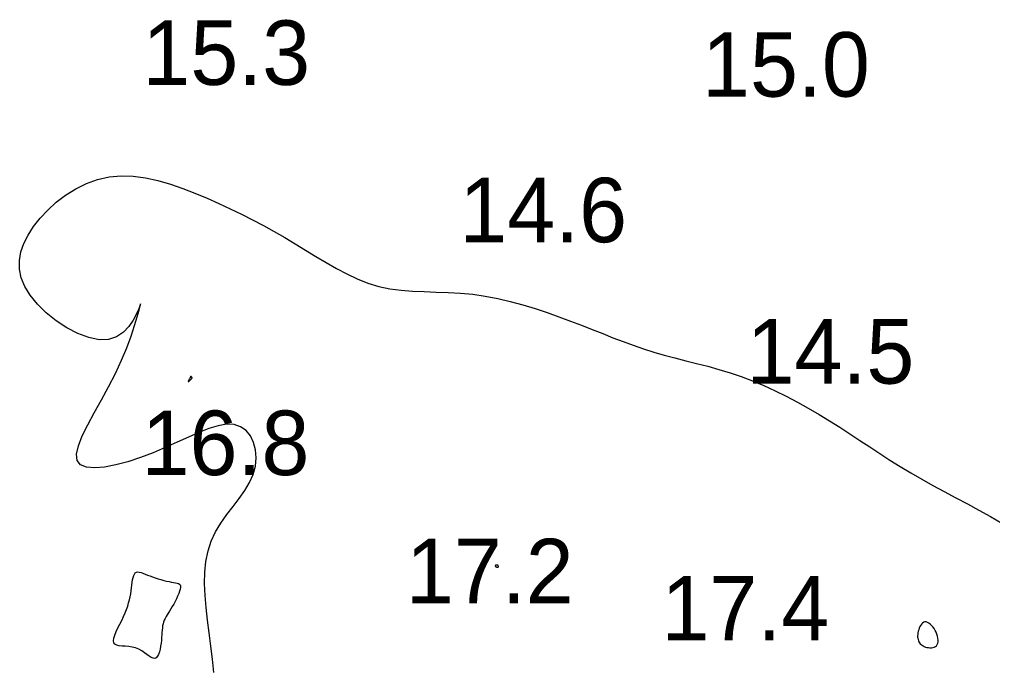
# Model space of a CAD drawing. Extents: x 3040093 to 3056816, y 408076 to 509144.
# Drawn here: x 3046192.1 to 3046267.6, y 434564.8 to 434615.1 of the extents above; entities that cross this region are included whole.
import ezdxf

# ---------------------------------------------------------------- set-up
doc = ezdxf.new("R2010")
doc.units = 0
doc.layers.add('V-CHAN-CONT-EL17', color=7, linetype='Continuous')
doc.layers.add('V-TOPO-SOUN-0610', color=7, linetype='Continuous')

msp = doc.modelspace()

# ---------------------------------------------------------------- linework, layer by layer
at = {"layer": 'V-CHAN-CONT-EL17'}
msp.add_lwpolyline([(3046207.164, 434564.449), (3046207.052, 434565.472), (3046206.925, 434566.496), (3046206.795, 434567.512), (3046206.671, 434568.507), (3046206.565, 434569.479), (3046206.489, 434570.424), (3046206.454, 434571.338), (3046206.472, 434572.219), (3046206.555, 434573.064), (3046206.715, 434573.869), (3046206.963, 434574.631), (3046207.304, 434575.35), (3046207.718, 434576.032), (3046208.178, 434576.684), (3046208.657, 434577.315), (3046209.127, 434577.933), (3046209.562, 434578.547), (3046209.933, 434579.165), (3046210.215, 434579.795), (3046210.385, 434580.44), (3046210.444, 434581.083), (3046210.395, 434581.703), (3046210.245, 434582.277), (3046209.999, 434582.782), (3046209.661, 434583.198), (3046209.237, 434583.502), (3046208.733, 434583.672), (3046208.152, 434583.693), (3046207.502, 434583.582), (3046206.787, 434583.363), (3046206.014, 434583.059), (3046205.188, 434582.695), (3046204.315, 434582.294), (3046203.4, 434581.881), (3046202.45, 434581.478), (3046201.475, 434581.109), (3046200.503, 434580.791), (3046199.566, 434580.542), (3046198.698, 434580.376), (3046197.93, 434580.312), (3046197.296, 434580.364), (3046196.829, 434580.551), (3046196.561, 434580.888), (3046196.513, 434581.385), (3046196.659, 434582.026), (3046196.963, 434582.789), (3046197.386, 434583.65), (3046197.892, 434584.588), (3046198.443, 434585.58), (3046199.003, 434586.603), (3046199.533, 434587.635), (3046200.002, 434588.652), (3046200.406, 434589.627), (3046200.745, 434590.532), (3046201.019, 434591.338), (3046201.23, 434592.018), (3046201.378, 434592.543), (3046201.464, 434592.886), (3046201.488, 434593.017), (3046201.451, 434592.924), (3046201.347, 434592.647), (3046201.17, 434592.242), (3046200.916, 434591.766), (3046200.577, 434591.273), (3046200.149, 434590.82), (3046199.625, 434590.462), (3046198.999, 434590.255), (3046198.273, 434590.241), (3046197.472, 434590.407), (3046196.628, 434590.727), (3046195.775, 434591.173), (3046194.945, 434591.719), (3046194.171, 434592.338), (3046193.486, 434593.003), (3046192.921, 434593.689), (3046192.504, 434594.371), (3046192.231, 434595.048), (3046192.096, 434595.72), (3046192.09, 434596.386), (3046192.203, 434597.048), (3046192.429, 434597.707), (3046192.758, 434598.364), (3046193.182, 434599.018), (3046193.693, 434599.668), (3046194.284, 434600.301), (3046194.945, 434600.902), (3046195.67, 434601.455), (3046196.45, 434601.943), (3046197.278, 434602.352), (3046198.146, 434602.666), (3046199.045, 434602.869), (3046199.97, 434602.95), (3046200.912, 434602.919), (3046201.868, 434602.792), (3046202.83, 434602.582), (3046203.794, 434602.304), (3046204.753, 434601.973), (3046205.703, 434601.604), (3046206.636, 434601.211), (3046207.549, 434600.808), (3046208.442, 434600.394), (3046209.317, 434599.971), (3046210.176, 434599.538), (3046211.02, 434599.094), (3046211.851, 434598.638), (3046212.671, 434598.171), (3046213.481, 434597.692), (3046214.283, 434597.201), (3046215.081, 434596.71), (3046215.878, 434596.228), (3046216.677, 434595.769), (3046217.481, 434595.343), (3046218.294, 434594.963), (3046219.119, 434594.639), (3046219.959, 434594.383), (3046220.816, 434594.203), (3046221.691, 434594.085), (3046222.582, 434594.014), (3046223.489, 434593.973), (3046224.41, 434593.944), (3046225.344, 434593.912), (3046226.291, 434593.859), (3046227.249, 434593.768), (3046228.216, 434593.627), (3046229.188, 434593.439), (3046230.16, 434593.21), (3046231.126, 434592.948), (3046232.081, 434592.658), (3046233.019, 434592.348), (3046233.936, 434592.025), (3046234.825, 434591.695), (3046235.684, 434591.365), (3046236.516, 434591.038), (3046237.328, 434590.716), (3046238.125, 434590.402), (3046238.913, 434590.1), (3046239.699, 434589.811), (3046240.488, 434589.539), (3046241.286, 434589.285), (3046242.099, 434589.052), (3046242.925, 434588.834), (3046243.763, 434588.621), (3046244.611, 434588.407), (3046245.469, 434588.185), (3046246.333, 434587.946), (3046247.203, 434587.682), (3046248.078, 434587.387), (3046248.954, 434587.054), (3046249.829, 434586.685), (3046250.702, 434586.285), (3046251.568, 434585.858), (3046252.426, 434585.408), (3046253.272, 434584.938), (3046254.104, 434584.454), (3046254.919, 434583.96), (3046255.715, 434583.458), (3046256.497, 434582.952), (3046257.271, 434582.443), (3046258.042, 434581.933), (3046258.817, 434581.424), (3046259.601, 434580.917), (3046260.401, 434580.416), (3046261.222, 434579.92), (3046262.068, 434579.432), (3046262.935, 434578.95), (3046263.819, 434578.471), (3046264.713, 434577.992), (3046265.612, 434577.512), (3046266.511, 434577.026), (3046267.404, 434576.534), (3046268.286, 434576.032)], dxfattribs=at)
for points in [[(3046205.196, 434586.998), (3046205.217, 434587.011), (3046205.245, 434587.033), (3046205.277, 434587.061), (3046205.312, 434587.093), (3046205.346, 434587.127), (3046205.379, 434587.161), (3046205.408, 434587.191), (3046205.431, 434587.216), (3046205.449, 434587.236), (3046205.462, 434587.252), (3046205.47, 434587.265), (3046205.475, 434587.276), (3046205.477, 434587.285), (3046205.477, 434587.293), (3046205.474, 434587.302), (3046205.471, 434587.31), (3046205.466, 434587.32), (3046205.46, 434587.33), (3046205.454, 434587.34), (3046205.447, 434587.35), (3046205.44, 434587.359), (3046205.433, 434587.369), (3046205.426, 434587.378), (3046205.419, 434587.386), (3046205.412, 434587.393), (3046205.406, 434587.399), (3046205.399, 434587.404), (3046205.394, 434587.407), (3046205.388, 434587.408), (3046205.383, 434587.408), (3046205.378, 434587.405), (3046205.373, 434587.401), (3046205.368, 434587.393), (3046205.363, 434587.382), (3046205.356, 434587.368), (3046205.347, 434587.35), (3046205.336, 434587.327), (3046205.322, 434587.299), (3046205.305, 434587.265), (3046205.284, 434587.226), (3046205.261, 434587.184), (3046205.238, 434587.141), (3046205.217, 434587.099), (3046205.199, 434587.062), (3046205.186, 434587.03), (3046205.18, 434587.008), (3046205.183, 434586.996)], [(3046229.031, 434572.655), (3046229.043, 434572.647), (3046229.057, 434572.64), (3046229.071, 434572.634), (3046229.087, 434572.629), (3046229.102, 434572.625), (3046229.118, 434572.621), (3046229.134, 434572.618), (3046229.149, 434572.615), (3046229.164, 434572.612), (3046229.179, 434572.611), (3046229.192, 434572.611), (3046229.204, 434572.613), (3046229.214, 434572.616), (3046229.222, 434572.622), (3046229.229, 434572.631), (3046229.233, 434572.642), (3046229.235, 434572.656), (3046229.235, 434572.671), (3046229.233, 434572.687), (3046229.229, 434572.703), (3046229.224, 434572.718), (3046229.217, 434572.732), (3046229.21, 434572.744), (3046229.2, 434572.752), (3046229.19, 434572.759), (3046229.179, 434572.763), (3046229.167, 434572.765), (3046229.154, 434572.766), (3046229.14, 434572.766), (3046229.125, 434572.766), (3046229.11, 434572.766), (3046229.094, 434572.766), (3046229.078, 434572.766), (3046229.062, 434572.766), (3046229.047, 434572.765), (3046229.033, 434572.763), (3046229.02, 434572.761), (3046229.009, 434572.756), (3046229.001, 434572.75), (3046228.995, 434572.742), (3046228.992, 434572.733), (3046228.991, 434572.722), (3046228.993, 434572.71), (3046228.997, 434572.698), (3046229.003, 434572.686), (3046229.01, 434572.675), (3046229.02, 434572.664)], [(3046199.378, 434566.906), (3046199.409, 434567.109), (3046199.485, 434567.347), (3046199.596, 434567.613), (3046199.73, 434567.897), (3046199.877, 434568.192), (3046200.026, 434568.49), (3046200.167, 434568.783), (3046200.29, 434569.064), (3046200.396, 434569.332), (3046200.485, 434569.591), (3046200.56, 434569.841), (3046200.623, 434570.083), (3046200.675, 434570.319), (3046200.718, 434570.551), (3046200.754, 434570.78), (3046200.784, 434571.007), (3046200.812, 434571.228), (3046200.84, 434571.438), (3046200.87, 434571.633), (3046200.906, 434571.808), (3046200.951, 434571.959), (3046201.006, 434572.081), (3046201.076, 434572.169), (3046201.162, 434572.22), (3046201.264, 434572.238), (3046201.383, 434572.228), (3046201.517, 434572.194), (3046201.666, 434572.143), (3046201.83, 434572.078), (3046202.008, 434572.004), (3046202.201, 434571.928), (3046202.407, 434571.852), (3046202.622, 434571.779), (3046202.843, 434571.71), (3046203.064, 434571.646), (3046203.283, 434571.587), (3046203.495, 434571.534), (3046203.695, 434571.489), (3046203.88, 434571.452), (3046204.045, 434571.424), (3046204.19, 434571.4), (3046204.313, 434571.374), (3046204.414, 434571.343), (3046204.492, 434571.3), (3046204.546, 434571.24), (3046204.574, 434571.159), (3046204.577, 434571.05), (3046204.553, 434570.911), (3046204.507, 434570.746), (3046204.441, 434570.561), (3046204.359, 434570.362), (3046204.265, 434570.155), (3046204.162, 434569.947), (3046204.054, 434569.744), (3046203.945, 434569.551), (3046203.838, 434569.373), (3046203.735, 434569.21), (3046203.636, 434569.058), (3046203.544, 434568.914), (3046203.46, 434568.775), (3046203.384, 434568.638), (3046203.32, 434568.502), (3046203.266, 434568.361), (3046203.226, 434568.215), (3046203.196, 434568.062), (3046203.174, 434567.9), (3046203.158, 434567.729), (3046203.144, 434567.548), (3046203.132, 434567.357), (3046203.117, 434567.153), (3046203.098, 434566.936), (3046203.072, 434566.708), (3046203.038, 434566.475), (3046202.995, 434566.248), (3046202.94, 434566.037), (3046202.874, 434565.851), (3046202.794, 434565.7), (3046202.7, 434565.594), (3046202.59, 434565.543), (3046202.463, 434565.553), (3046202.318, 434565.614), (3046202.157, 434565.714), (3046201.979, 434565.841), (3046201.784, 434565.98), (3046201.571, 434566.119), (3046201.342, 434566.246), (3046201.095, 434566.347), (3046200.833, 434566.414), (3046200.565, 434566.453), (3046200.301, 434566.477), (3046200.05, 434566.495), (3046199.825, 434566.52), (3046199.635, 434566.563), (3046199.491, 434566.634), (3046199.403, 434566.746)], [(3046261.901, 434566.75), (3046261.958, 434566.678), (3046262.024, 434566.612), (3046262.098, 434566.553), (3046262.18, 434566.502), (3046262.27, 434566.457), (3046262.368, 434566.421), (3046262.474, 434566.392), (3046262.586, 434566.373), (3046262.702, 434566.363), (3046262.819, 434566.365), (3046262.931, 434566.381), (3046263.036, 434566.411), (3046263.131, 434566.457), (3046263.211, 434566.521), (3046263.273, 434566.604), (3046263.314, 434566.708), (3046263.335, 434566.828), (3046263.337, 434566.962), (3046263.321, 434567.107), (3046263.289, 434567.257), (3046263.242, 434567.411), (3046263.181, 434567.563), (3046263.108, 434567.712), (3046263.024, 434567.852), (3046262.932, 434567.981), (3046262.833, 434568.097), (3046262.73, 434568.196), (3046262.625, 434568.275), (3046262.52, 434568.331), (3046262.417, 434568.362), (3046262.319, 434568.365), (3046262.227, 434568.338), (3046262.143, 434568.283), (3046262.066, 434568.207), (3046261.997, 434568.112), (3046261.936, 434568.004), (3046261.883, 434567.887), (3046261.839, 434567.765), (3046261.804, 434567.643), (3046261.777, 434567.524), (3046261.761, 434567.41), (3046261.753, 434567.3), (3046261.755, 434567.196), (3046261.765, 434567.096), (3046261.786, 434567.001), (3046261.815, 434566.912), (3046261.854, 434566.828)]]:
    msp.add_lwpolyline(points, close=True, dxfattribs=at)

# ---------------------------------------------------------------- texts
at = {"layer": 'V-TOPO-SOUN-0610'}
for s, p in [('15.3 ', (3046201.623, 434610)), ('15.0 ', (3046245.033, 434609.09)), ('14.6 ', (3046226.203, 434597.8)), ('14.5 ', (3046248.483, 434586.84)), ('16.8 ', (3046201.563, 434579.75)), ('17.2 ', (3046222.063, 434569.81)), ('17.4 ', (3046241.883, 434566.93))]:
    msp.add_text(s, height=5, dxfattribs=at).set_placement(p)

doc.saveas('drawing.dxf')
